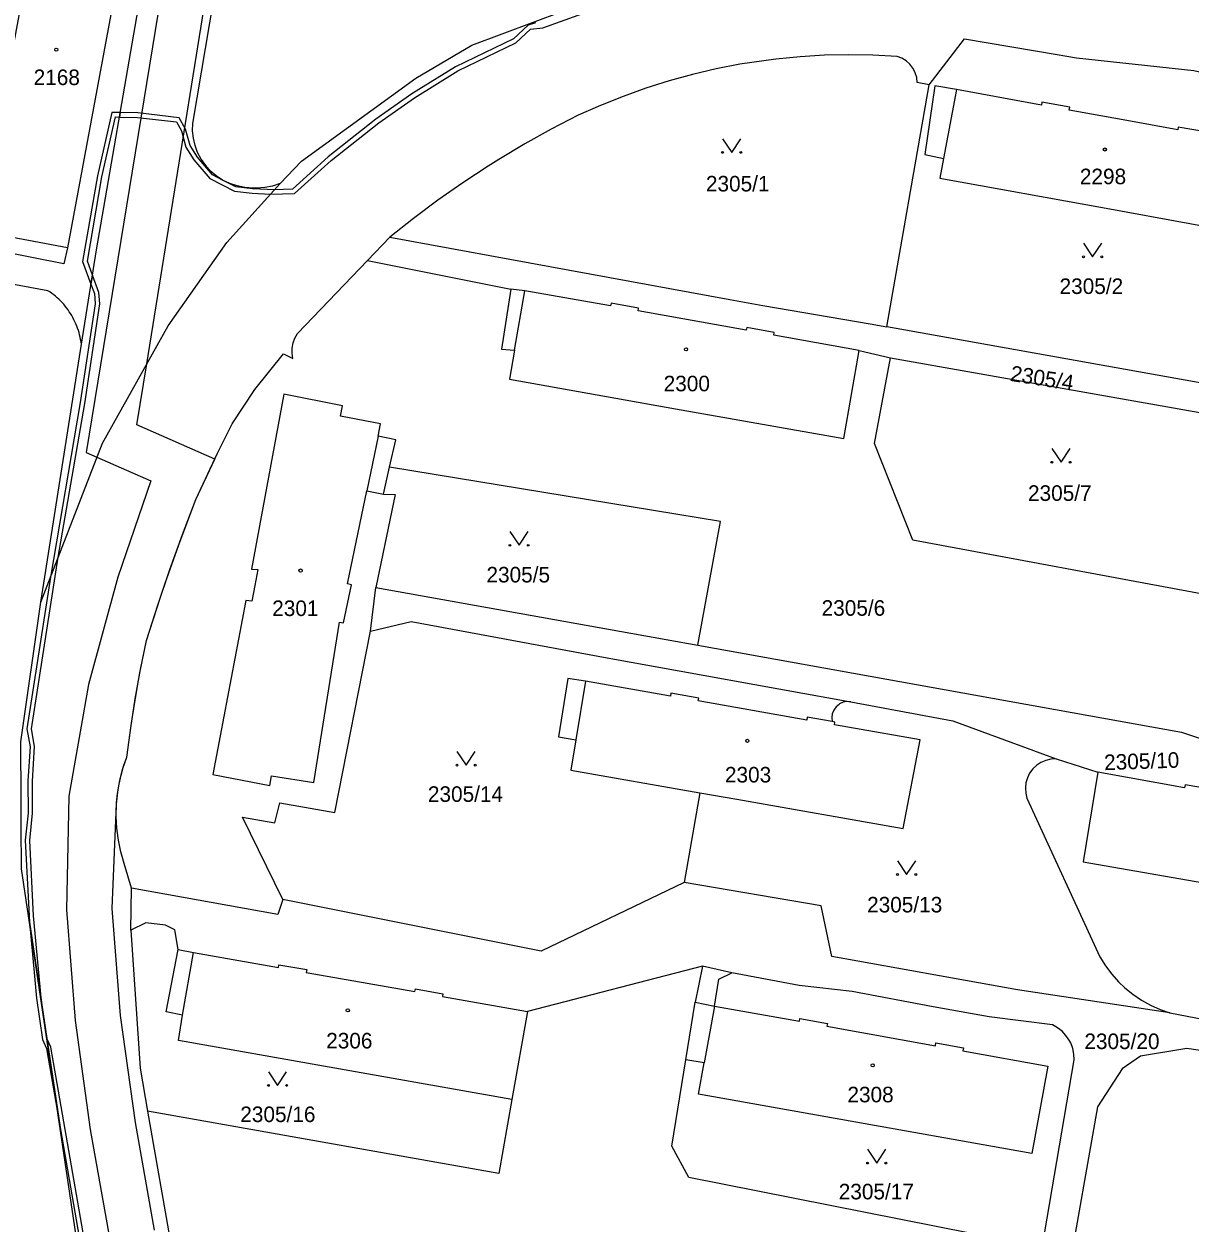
# Model space of a CAD drawing. Extents: x -756746 to -753363, y -1166406 to -1161727.
# Drawn here: x -756285.9 to -756158.4, y -1164612.6 to -1164481.5 of the extents above; entities that cross this region are included whole.
import ezdxf

# ---------------------------------------------------------------- set-up
doc = ezdxf.new("R2010")
doc.units = 0
for name, color, linetype in [('Hranice parcel', 7, 'Continuous'), ('Parcelní čísla', 7, 'Continuous'), ('Vnitřní kresba', 7, 'Continuous'), ('Věcná břemena k části', 7, 'Continuous'), ('Značky budov', 7, 'Continuous'), ('Značky kultur', 7, 'Continuous')]:
    doc.layers.add(name, color=color, linetype=linetype)

msp = doc.modelspace()

# ---------------------------------------------------------------- linework, layer by layer
at = {"layer": 'Hranice parcel'}
for p, q in [((-756186.9, -1164488.15), (-756188.22, -1164487.92)), ((-756191.54, -1164514.61), (-756186.9, -1164488.15)), ((-756245.87, -1164504.82), (-756248.31, -1164507.37)), ((-756255.95, -1164515.35), (-756248.31, -1164507.37)), ((-756248.31, -1164507.37), (-756232.64, -1164510.51)), ((-756152.39, -1164521.64), (-756191.54, -1164514.61)), ((-756194.56, -1164517.2), (-756191.12, -1164518.03)), ((-756191.12, -1164518.03), (-756152.98, -1164524.75)), ((-756246.56, -1164532.92), (-756245.89, -1164529.96)), ((-756247.99, -1164547.88), (-756247.38, -1164543.12)), ((-756247.38, -1164543.12), (-756212.21, -1164549.43)), ((-756286.2, -1164560), (-756284.01, -1164544.72)), ((-756173.03, -1164561.86), (-756168.47, -1164563.3)), ((-756211.96, -1164565.57), (-756213.68, -1164575.36)), ((-756176.21, -1164566.15), (-756168.23, -1164583.51)), ((-756274.11, -1164576.01), (-756274.9, -1164573.3)), ((-756274.19, -1164580.58), (-756274.11, -1164576.01)), ((-756230.82, -1164589.48), (-756232.52, -1164599.11)), ((-756174.54, -1164615.29), (-756171.07, -1164594.76)), ((-756272.35, -1164600.39), (-756264.53, -1164645.07))]:
    msp.add_line(p, q, dxfattribs=at)
for points in [[(-756277.92, -1164506.19), (-756273.39, -1164479.88), (-756271.2, -1164480.22), (-756267.38, -1164457.92), (-756262.49, -1164428.02)], [(-756267.41, -1164492.4), (-756262.26, -1164461.92), (-756264.54, -1164461.55), (-756259.92, -1164434.5)], [(-756288.45, -1164504.6), (-756290.71, -1164504.17), (-756287.35, -1164485.9), (-756283.96, -1164467.54), (-756274.27, -1164469.25), (-756281.11, -1164505.98), (-756281.5, -1164507.73), (-756288.71, -1164506.31), (-756288.45, -1164504.6)], [(-756257.85, -1164498.96), (-756255.53, -1164496.52), (-756243.02, -1164487.45), (-756236.9, -1164483.81), (-756213.68, -1164475.1), (-756197.75, -1164472.3), (-756177.64, -1164472.58)], [(-756186.9, -1164488.15), (-756183.05, -1164483.14), (-756172.92, -1164484.85), (-756170.81, -1164485.22)], [(-756188.22, -1164487.92), (-756188.27, -1164487.37), (-756188.43, -1164486.85), (-756188.67, -1164486.36), (-756188.69, -1164486.33), (-756189.02, -1164485.9), (-756189.43, -1164485.53), (-756189.9, -1164485.25), (-756190.41, -1164485.05), (-756193.06, -1164484.91), (-756195.71, -1164484.87), (-756198.36, -1164484.93), (-756201.01, -1164485.09), (-756203.65, -1164485.35), (-756206.28, -1164485.71), (-756207.6, -1164485.92), (-756210.2, -1164486.43), (-756212.79, -1164487.03), (-756215.34, -1164487.74), (-756217.87, -1164488.53), (-756220.37, -1164489.43), (-756222.84, -1164490.41), (-756225.26, -1164491.49), (-756228.21, -1164493.02), (-756231.11, -1164494.63), (-756233.96, -1164496.33), (-756235.11, -1164497.05), (-756237.89, -1164498.87), (-756240.61, -1164500.77), (-756243.27, -1164502.76), (-756245.87, -1164504.82)], [(-756170.81, -1164485.22), (-756157.96, -1164486.6), (-756156.04, -1164487.02), (-756145.28, -1164489.74)], [(-756174.57, -1164490.06), (-756174.63, -1164490.37), (-756183.91, -1164488.68), (-756186.27, -1164488.29), (-756187.39, -1164495.77), (-756185.33, -1164496.22), (-756185.74, -1164498.35), (-756167.56, -1164501.66), (-756149.26, -1164504.99), (-756147.37, -1164495.33), (-756156.74, -1164493.63), (-756156.68, -1164493.32), (-756159.68, -1164492.78), (-756159.73, -1164493.08), (-756165.68, -1164492), (-756171.59, -1164490.92), (-756171.54, -1164490.62), (-756174.57, -1164490.06)], [(-756257.85, -1164498.96), (-756258.68, -1164499.23), (-756259.53, -1164499.4), (-756260.4, -1164499.47), (-756260.83, -1164499.47), (-756261.7, -1164499.39), (-756262.55, -1164499.21), (-756263.37, -1164498.94), (-756264.16, -1164498.57), (-756264.83, -1164498.12), (-756265.45, -1164497.59), (-756265.99, -1164497), (-756266.46, -1164496.33), (-756266.49, -1164496.28), (-756266.87, -1164495.56), (-756267.15, -1164494.8), (-756267.33, -1164494.01), (-756267.42, -1164493.21), (-756267.41, -1164492.4)], [(-756284.01, -1164544.72), (-756277.29, -1164527.34), (-756270.11, -1164514.53), (-756263.69, -1164505.39), (-756257.85, -1164498.96)], [(-756245.87, -1164504.82), (-756208.7, -1164511.63), (-756205.08, -1164512.3), (-756193.36, -1164514.28), (-756191.54, -1164514.61)], [(-756284.01, -1164544.72), (-756279.58, -1164516.5), (-756277.92, -1164506.19)], [(-756232.64, -1164510.51), (-756233.66, -1164517.06), (-756232.23, -1164517.16), (-756232.79, -1164520.34), (-756214.65, -1164523.59), (-756196.24, -1164526.83), (-756194.56, -1164517.2)], [(-756194.56, -1164517.2), (-756203.89, -1164515.53), (-756203.84, -1164515.24), (-756206.85, -1164514.7), (-756206.9, -1164514.99), (-756218.73, -1164512.88), (-756218.67, -1164512.58), (-756221.68, -1164512.04), (-756221.74, -1164512.34), (-756231.09, -1164510.67), (-756232.64, -1164510.51)], [(-756256.45, -1164518.07), (-756256.54, -1164517.5), (-756256.54, -1164516.96), (-756256.44, -1164516.39), (-756256.24, -1164515.85), (-756255.95, -1164515.35)], [(-756267.06, -1164533.49), (-756264.69, -1164528.44), (-756263.11, -1164525.22), (-756260.62, -1164521.48), (-756257.47, -1164517.57), (-756256.45, -1164518.07)], [(-756152.98, -1164524.75), (-756156.6, -1164543.94), (-756188.7, -1164537.94), (-756192.87, -1164527.39), (-756191.12, -1164518.03)], [(-756245.89, -1164529.96), (-756245.22, -1164526.96), (-756247.15, -1164526.59), (-756246.87, -1164525.23), (-756251.25, -1164524.4), (-756251.03, -1164523.26), (-756257.46, -1164521.98), (-756260.97, -1164541.12), (-756260.29, -1164541.16), (-756260.62, -1164542.9), (-756260.94, -1164544.63), (-756261.61, -1164544.55), (-756265.21, -1164563.58), (-756258.99, -1164564.78), (-756258.79, -1164563.7), (-756254.17, -1164564.45), (-756251.35, -1164546.9), (-756250.92, -1164546.99), (-756250.49, -1164544.91), (-756250.06, -1164542.82), (-756250.49, -1164542.73), (-756248.38, -1164532.54), (-756246.56, -1164532.92)], [(-756212.21, -1164549.43), (-756209.72, -1164535.89), (-756245.89, -1164529.96)], [(-756274.9, -1164573.3), (-756275.26, -1164572.03), (-756275.53, -1164570.75), (-756275.7, -1164569.44), (-756275.77, -1164568.13), (-756275.73, -1164566.8), (-756275.6, -1164565.5), (-756275.37, -1164564.2), (-756275.04, -1164562.93), (-756274.62, -1164561.68), (-756274.11, -1164557.95), (-756273.86, -1164556.34), (-756273.22, -1164552.62), (-756272.47, -1164548.93), (-756270.97, -1164544.29), (-756270.42, -1164542.66), (-756268.78, -1164538.05), (-756267.06, -1164533.49)], [(-756246.56, -1164532.92), (-756245.28, -1164532.94), (-756247.38, -1164543.12)], [(-756247.99, -1164547.88), (-756243.54, -1164546.84), (-756222.11, -1164550.8), (-756195.46, -1164555.61)], [(-756257.55, -1164577.25), (-756261.96, -1164568.22), (-756258.45, -1164568.85), (-756257.9, -1164566.66), (-756251.89, -1164567.73), (-756247.99, -1164547.88)], [(-756212.21, -1164549.43), (-756159.31, -1164558.94), (-756141.24, -1164564.98), (-756129.49, -1164566.99)], [(-756197.52, -1164557.76), (-756200.23, -1164557.3), (-756200.28, -1164557.61), (-756206.22, -1164556.57), (-756212.15, -1164555.53), (-756212.1, -1164555.22), (-756215.13, -1164554.69), (-756215.18, -1164555), (-756224.49, -1164553.37), (-756226.39, -1164553.06), (-756227.44, -1164559.46), (-756225.54, -1164559.77), (-756226.09, -1164563.09), (-756211.96, -1164565.57)], [(-756195.46, -1164555.61), (-756195.89, -1164555.59), (-756196.3, -1164555.67), (-756196.69, -1164555.85), (-756196.76, -1164555.9), (-756197.08, -1164556.18), (-756197.33, -1164556.52), (-756197.49, -1164556.92), (-756197.56, -1164557.34), (-756197.52, -1164557.76)], [(-756195.46, -1164555.61), (-756184.32, -1164557.69), (-756173.03, -1164561.86)], [(-756211.96, -1164565.57), (-756207.92, -1164566.27), (-756189.73, -1164569.46), (-756187.89, -1164559.79), (-756197.25, -1164558.14), (-756197.2, -1164557.83), (-756197.52, -1164557.76)], [(-756272.22, -1164663.75), (-756276.82, -1164636.33), (-756286.12, -1164573.9), (-756286.15, -1164569.2), (-756286.17, -1164566.29), (-756286.2, -1164560)], [(-756173.03, -1164561.86), (-756173.6, -1164561.89), (-756174.15, -1164562.02), (-756174.68, -1164562.24), (-756175.15, -1164562.55), (-756175.57, -1164562.94), (-756175.58, -1164562.95), (-756175.92, -1164563.41), (-756176.17, -1164563.92), (-756176.33, -1164564.47), (-756176.39, -1164565.03), (-756176.35, -1164565.6), (-756176.21, -1164566.15)], [(-756168.47, -1164563.3), (-756170.06, -1164573.11), (-756133.46, -1164579.5), (-756131.86, -1164569.9)], [(-756131.86, -1164569.9), (-756141.15, -1164568.23), (-756141.09, -1164567.89), (-756144.09, -1164567.35), (-756144.15, -1164567.69), (-756155.99, -1164565.55), (-756155.93, -1164565.22), (-756158.93, -1164564.68), (-756158.99, -1164565.01), (-756168.47, -1164563.3)], [(-756213.68, -1164575.36), (-756229.33, -1164582.88), (-756257.55, -1164577.25)], [(-756160.59, -1164589.63), (-756177.24, -1164587.11), (-756197.56, -1164583.47), (-756198.71, -1164577.91), (-756213.68, -1164575.36)], [(-756257.55, -1164577.25), (-756258.12, -1164578.87), (-756274.11, -1164576.01)], [(-756269.01, -1164582.72), (-756269.35, -1164580.56), (-756270.38, -1164580.04), (-756272.53, -1164579.8), (-756274.19, -1164580.58)], [(-756274.19, -1164580.58), (-756273.17, -1164595.68), (-756272.35, -1164600.39)], [(-756232.52, -1164599.11), (-756268.98, -1164592.66), (-756268.51, -1164589.88), (-756270.32, -1164589.51), (-756269.01, -1164582.72)], [(-756269.01, -1164582.72), (-756267.34, -1164583.03), (-756258.05, -1164584.67), (-756257.99, -1164584.37), (-756254.95, -1164584.9), (-756255.01, -1164585.21), (-756243.12, -1164587.31), (-756243.07, -1164587.01), (-756240.05, -1164587.55), (-756240.11, -1164587.84), (-756230.82, -1164589.48)], [(-756168.23, -1164583.51), (-756167.63, -1164584.48), (-756166.95, -1164585.39), (-756166.2, -1164586.24), (-756165.53, -1164586.88), (-756164.64, -1164587.6), (-756163.7, -1164588.24), (-756162.71, -1164588.79), (-756161.67, -1164589.26), (-756160.59, -1164589.63)], [(-756208.47, -1164585.24), (-756211.69, -1164584.53), (-756230.82, -1164589.48)], [(-756210.38, -1164588.88), (-756209.91, -1164585.93), (-756208.47, -1164585.24)], [(-756173.44, -1164590.95), (-756180.35, -1164590.05), (-756186.48, -1164588.98), (-756195.32, -1164587.28), (-756201.11, -1164586.62), (-756208.47, -1164585.24)], [(-756213.5, -1164594.75), (-756212.47, -1164588.46), (-756210.38, -1164588.88)], [(-756210.38, -1164588.88), (-756201.09, -1164590.55), (-756201.04, -1164590.25), (-756198.01, -1164590.79), (-756198.08, -1164591.09), (-756186.23, -1164593.23), (-756186.17, -1164592.92), (-756183.15, -1164593.46), (-756183.21, -1164593.77), (-756173.94, -1164595.44), (-756175.67, -1164605.02), (-756212.12, -1164598.51), (-756211.51, -1164595.1), (-756213.5, -1164594.75)], [(-756160.59, -1164589.63), (-756145.07, -1164592.6), (-756128.09, -1164595.09), (-756122.82, -1164596.13)], [(-756171.07, -1164594.76), (-756171.09, -1164594.13), (-756171.21, -1164593.51), (-756171.43, -1164592.92), (-756171.59, -1164592.61), (-756171.95, -1164592.09), (-756172.38, -1164591.63), (-756172.89, -1164591.25), (-756173.44, -1164590.95)], [(-756128.64, -1164598.27), (-756145.58, -1164595.44), (-756158.73, -1164593.51), (-756163.82, -1164594.37), (-756165.81, -1164595.76), (-756168.52, -1164599.92), (-756175.15, -1164637.52), (-756170.8, -1164637.99)], [(-756174.54, -1164615.29), (-756213.16, -1164607.64), (-756215.02, -1164604.21), (-756213.5, -1164594.75)], [(-756232.52, -1164599.11), (-756233.95, -1164607.19), (-756272.35, -1164600.39)]]:
    msp.add_lwpolyline(points, dxfattribs=at)
at = {"layer": 'Vnitřní kresba'}
for p, q in [((-756183.91, -1164488.68), (-756185.33, -1164496.22)), ((-756281.11, -1164505.98), (-756288.45, -1164504.6)), ((-756283.23, -1164510.67), (-756289, -1164509.63)), ((-756232.23, -1164517.16), (-756231.09, -1164510.67)), ((-756247.15, -1164526.59), (-756248.38, -1164532.54)), ((-756224.49, -1164553.37), (-756225.54, -1164559.77)), ((-756268.51, -1164589.88), (-756267.34, -1164583.03)), ((-756211.69, -1164584.53), (-756212.47, -1164588.46)), ((-756210.38, -1164588.88), (-756211.51, -1164595.1))]:
    msp.add_line(p, q, dxfattribs=at)
msp.add_lwpolyline([(-756279.58, -1164516.5), (-756279.61, -1164516.25), (-756279.66, -1164516), (-756279.71, -1164515.75), (-756279.77, -1164515.5), (-756279.83, -1164515.26), (-756279.91, -1164515.02), (-756279.99, -1164514.78), (-756280.08, -1164514.54), (-756280.17, -1164514.3), (-756280.28, -1164514.07), (-756280.39, -1164513.84), (-756280.5, -1164513.62), (-756280.63, -1164513.4), (-756280.76, -1164513.18), (-756280.9, -1164512.97), (-756281.04, -1164512.76), (-756281.19, -1164512.56), (-756281.35, -1164512.36), (-756281.51, -1164512.16), (-756281.68, -1164511.97), (-756281.86, -1164511.79), (-756282.04, -1164511.61), (-756282.22, -1164511.44), (-756282.42, -1164511.27), (-756282.61, -1164511.11), (-756282.81, -1164510.96), (-756283.02, -1164510.81), (-756283.23, -1164510.67)], dxfattribs=at)
at = {"layer": 'Věcná břemena k části'}
for points in [[(-756271.57, -1164613.38), (-756273.68, -1164601.61), (-756275.3, -1164589.92), (-756276.2, -1164578.21), (-756275.77, -1164567.68), (-756275.73, -1164566.66), (-756275.62, -1164565.64), (-756275.46, -1164564.63), (-756275.24, -1164563.63), (-756274.96, -1164562.65), (-756274.62, -1164561.68), (-756274.19, -1164558.48), (-756273.69, -1164555.28), (-756273.12, -1164552.1), (-756272.47, -1164548.93), (-756271.22, -1164545.04), (-756269.9, -1164541.16), (-756268.51, -1164537.31), (-756267.06, -1164533.49), (-756264.99, -1164529.08), (-756273.51, -1164525.35), (-756272.44, -1164518.68), (-756263.27, -1164461.76)], [(-756229.94, -1164481.39), (-756230.74, -1164481.65), (-756232.36, -1164483.14), (-756238.68, -1164486.18), (-756243.46, -1164489.16), (-756247.38, -1164491.93), (-756252.59, -1164496.04), (-756256.5, -1164499.58), (-756258.47, -1164499.65), (-756260.88, -1164499.52), (-756262.69, -1164499.32), (-756264.16, -1164498.57), (-756265.23, -1164498.01), (-756266.87, -1164496.07), (-756267.69, -1164494.79), (-756268.19, -1164493.01), (-756268.88, -1164491.76), (-756273.42, -1164491.22), (-756275.34, -1164491.19), (-756275.42, -1164491.69), (-756273.46, -1164491.72), (-756269.2, -1164492.22), (-756268.65, -1164493.21), (-756268.15, -1164494.99), (-756267.27, -1164496.37), (-756265.55, -1164498.41), (-756262.83, -1164499.8), (-756260.92, -1164500.02), (-756258.9, -1164500.12), (-756256.29, -1164500.06), (-756252.27, -1164496.42), (-756247.08, -1164492.33), (-756243.18, -1164489.58), (-756238.44, -1164486.62), (-756232.08, -1164483.56), (-756230.48, -1164482.09), (-756229.14, -1164481.94), (-756219.99, -1164478.62)], [(-756229.94, -1164481.39), (-756230.74, -1164481.65), (-756232.36, -1164483.14), (-756238.68, -1164486.18), (-756243.46, -1164489.16), (-756247.38, -1164491.93), (-756252.59, -1164496.04), (-756256.5, -1164499.58), (-756258.47, -1164499.65), (-756260.88, -1164499.52), (-756262.69, -1164499.32), (-756264.16, -1164498.57), (-756265.23, -1164498.01), (-756266.87, -1164496.07), (-756267.69, -1164494.79), (-756268.19, -1164493.01), (-756268.88, -1164491.76), (-756273.42, -1164491.22), (-756275.34, -1164491.19), (-756275.42, -1164491.69), (-756273.46, -1164491.72), (-756269.2, -1164492.22), (-756268.65, -1164493.21), (-756268.15, -1164494.99), (-756267.27, -1164496.37), (-756265.55, -1164498.41), (-756262.83, -1164499.8), (-756260.92, -1164500.02), (-756258.9, -1164500.12), (-756256.29, -1164500.06), (-756252.27, -1164496.42), (-756247.08, -1164492.33), (-756243.18, -1164489.58), (-756238.44, -1164486.62), (-756232.08, -1164483.56), (-756230.48, -1164482.09), (-756229.14, -1164481.94), (-756219.99, -1164478.62)], [(-756271.2, -1164480.22), (-756279.06, -1164528.37), (-756277.89, -1164528.88), (-756271.99, -1164531.47), (-756275.6, -1164542.01)], [(-756275.6, -1164542.01), (-756278.81, -1164553.72), (-756280.94, -1164565.94), (-756281.2, -1164578.35), (-756280.27, -1164590.46), (-756278.62, -1164602.4), (-756276.49, -1164614.24), (-756270.43, -1164649.69), (-756264.37, -1164685.22), (-756252.4, -1164753.2), (-756257.42, -1164754.13), (-756260.51, -1164754.71), (-756259.38, -1164761.16), (-756266.38, -1164762.4), (-756265.65, -1164766.66), (-756265.41, -1164766.61), (-756265.35, -1164766.96), (-756258.58, -1164765.77), (-756255.55, -1164783.42), (-756254.2, -1164791.32), (-756253.57, -1164791.21), (-756252.86, -1164795.39), (-756253.54, -1164795.51), (-756244.97, -1164848.53)]]:
    msp.add_lwpolyline(points, dxfattribs=at)
for points in [[(-756278.37, -1164508.97), (-756278.93, -1164507.45), (-756277.34, -1164498.22), (-756275.85, -1164491.68), (-756275.42, -1164491.69), (-756275.34, -1164491.19), (-756276.25, -1164491.18), (-756277.83, -1164498.12), (-756279.45, -1164507.49), (-756278.53, -1164509.97)], [(-756278.37, -1164508.97), (-756278.93, -1164507.45), (-756277.34, -1164498.22), (-756275.85, -1164491.68), (-756275.42, -1164491.69), (-756275.34, -1164491.19), (-756276.25, -1164491.18), (-756277.83, -1164498.12), (-756279.45, -1164507.49), (-756278.53, -1164509.97)], [(-756275.85, -1164491.68), (-756275.42, -1164491.69), (-756275.34, -1164491.19), (-756276.25, -1164491.18), (-756277.83, -1164498.12), (-756279.45, -1164507.49), (-756278.53, -1164509.97), (-756278.37, -1164508.97), (-756278.93, -1164507.45), (-756277.34, -1164498.22)], [(-756278.07, -1164512.09), (-756279.7, -1164522.91), (-756282.96, -1164542), (-756285.53, -1164558.59), (-756285.19, -1164560.54), (-756285.43, -1164564.26), (-756285.41, -1164567.78), (-756285.73, -1164570.76), (-756285.25, -1164579.72), (-756283.35, -1164592.42), (-756283.97, -1164587.95), (-756284.81, -1164579.03), (-756285.23, -1164570.78), (-756284.91, -1164567.8), (-756284.93, -1164564.28), (-756284.69, -1164560.52), (-756285.03, -1164558.59), (-756282.12, -1164539.82), (-756279.2, -1164522.99), (-756277.57, -1164512.11), (-756277.66, -1164510.87), (-756278.37, -1164508.97), (-756278.53, -1164509.97), (-756278.16, -1164510.97)], [(-756277.57, -1164512.11), (-756277.66, -1164510.87), (-756278.37, -1164508.97), (-756278.53, -1164509.97), (-756278.16, -1164510.97), (-756278.07, -1164512.09), (-756279.7, -1164522.91), (-756282.96, -1164542), (-756285.53, -1164558.59), (-756285.19, -1164560.54), (-756285.43, -1164564.26), (-756285.41, -1164567.78), (-756285.73, -1164570.76), (-756285.25, -1164579.72), (-756283.35, -1164592.42), (-756283.97, -1164587.95), (-756284.81, -1164579.03), (-756285.23, -1164570.78), (-756284.91, -1164567.8), (-756284.93, -1164564.28), (-756284.69, -1164560.52), (-756285.03, -1164558.59), (-756282.12, -1164539.82), (-756279.2, -1164522.99)], [(-756283.35, -1164592.42), (-756285.25, -1164579.72), (-756284.73, -1164585.22), (-756284.47, -1164588.01), (-756283.83, -1164592.56), (-756283.41, -1164593.53), (-756281.88, -1164602.39)], [(-756281.88, -1164602.39), (-756283.35, -1164592.42), (-756285.25, -1164579.72), (-756284.73, -1164585.22), (-756284.47, -1164588.01), (-756283.83, -1164592.56), (-756283.41, -1164593.53)], [(-756281.88, -1164602.39), (-756285.25, -1164579.72), (-756284.73, -1164585.22), (-756284.47, -1164588.01), (-756283.83, -1164592.56), (-756283.41, -1164593.53)], [(-756283.35, -1164592.42), (-756281.88, -1164602.39), (-756279.21, -1164617.73), (-756276.74, -1164631.45), (-756274.83, -1164643.07), (-756272.82, -1164654.27), (-756271.27, -1164662.14), (-756271.08, -1164665.95), (-756271.91, -1164667.5), (-756271.84, -1164668.34), (-756270.58, -1164666.07), (-756270.77, -1164662.08), (-756272.32, -1164654.17), (-756274.33, -1164642.99), (-756276.24, -1164631.37), (-756278.71, -1164617.65), (-756282.93, -1164593.39)], [(-756270.58, -1164666.07), (-756270.77, -1164662.08), (-756272.32, -1164654.17), (-756274.33, -1164642.99), (-756276.24, -1164631.37), (-756278.71, -1164617.65), (-756282.93, -1164593.39), (-756283.35, -1164592.42), (-756281.88, -1164602.39), (-756279.21, -1164617.73), (-756276.74, -1164631.45), (-756274.83, -1164643.07), (-756272.82, -1164654.27), (-756271.27, -1164662.14), (-756271.08, -1164665.95), (-756271.91, -1164667.5), (-756271.84, -1164668.34)]]:
    msp.add_lwpolyline(points, close=True, dxfattribs=at)
at = {"layer": 'Značky budov'}
for centre in [(-756282.32, -1164484.32), (-756167.7, -1164495.23), (-756213.48, -1164517.08), (-756255.62, -1164541.27), (-756206.78, -1164559.89), (-756250.46, -1164589.36), (-756193.08, -1164595.36)]:
    msp.add_circle(centre, 0.175, dxfattribs=at)
at = {"layer": 'Značky kultur'}
for points in [[(-756209.49, -1164494.05), (-756208.49, -1164495.55), (-756207.49, -1164494.05)], [(-756170.04, -1164505.47), (-756169.04, -1164506.97), (-756168.04, -1164505.47)], [(-756173.49, -1164527.93), (-756172.49, -1164529.43), (-756171.49, -1164527.93)], [(-756232.73, -1164537.01), (-756231.73, -1164538.51), (-756230.73, -1164537.01)], [(-756238.52, -1164561.05), (-756237.52, -1164562.55), (-756236.52, -1164561.05)], [(-756190.37, -1164573), (-756189.37, -1164574.5), (-756188.37, -1164573)], [(-756259.14, -1164596.06), (-756258.14, -1164597.56), (-756257.14, -1164596.06)], [(-756193.63, -1164604.55), (-756192.63, -1164606.05), (-756191.63, -1164604.55)]]:
    msp.add_lwpolyline(points, dxfattribs=at)
for centre in [(-756209.49, -1164495.55), (-756207.49, -1164495.55), (-756170.04, -1164506.97), (-756168.04, -1164506.97), (-756173.49, -1164529.43), (-756171.49, -1164529.43), (-756232.73, -1164538.51), (-756230.73, -1164538.51), (-756238.52, -1164562.55), (-756236.52, -1164562.55), (-756190.37, -1164574.5), (-756188.37, -1164574.5), (-756259.14, -1164597.56), (-756257.14, -1164597.56), (-756193.63, -1164606.05), (-756191.63, -1164606.05)]:
    msp.add_circle(centre, 0.1, dxfattribs=at)

# ---------------------------------------------------------------- texts
at = {"layer": 'Parcelní čísla'}
for s, p in [('2168', (-756284.8, -1164488.19)), ('2305/1', (-756211.31, -1164499.82)), ('2298', (-756170.43, -1164499.03)), ('2305/2', (-756172.65, -1164511.03)), ('2300', (-756215.93, -1164521.67)), ('2305/7', (-756176.1, -1164533.65)), ('2305/5', (-756235.3, -1164542.57)), ('2301', (-756258.72, -1164546.24)), ('2305/6', (-756198.66, -1164546.21)), ('2303', (-756209.23, -1164564.44)), ('2305/14', (-756241.7, -1164566.56)), ('2305/13', (-756193.69, -1164578.65)), ('2306', (-756252.82, -1164593.52)), ('2305/20', (-756169.94, -1164593.59)), ('2308', (-756195.84, -1164599.41)), ('2305/16', (-756262.21, -1164601.57)), ('2305/17', (-756196.79, -1164610.02))]:
    msp.add_text(s, height=1.7, dxfattribs=at).set_placement(p)
for s, rotation, p in [('2305/4', 351, (-756178.12, -1164520.52)), ('2305/10', 2, (-756167.75, -1164563.1))]:
    msp.add_text(s, height=1.7, rotation=rotation, dxfattribs=at).set_placement(p)

doc.saveas('drawing.dxf')
